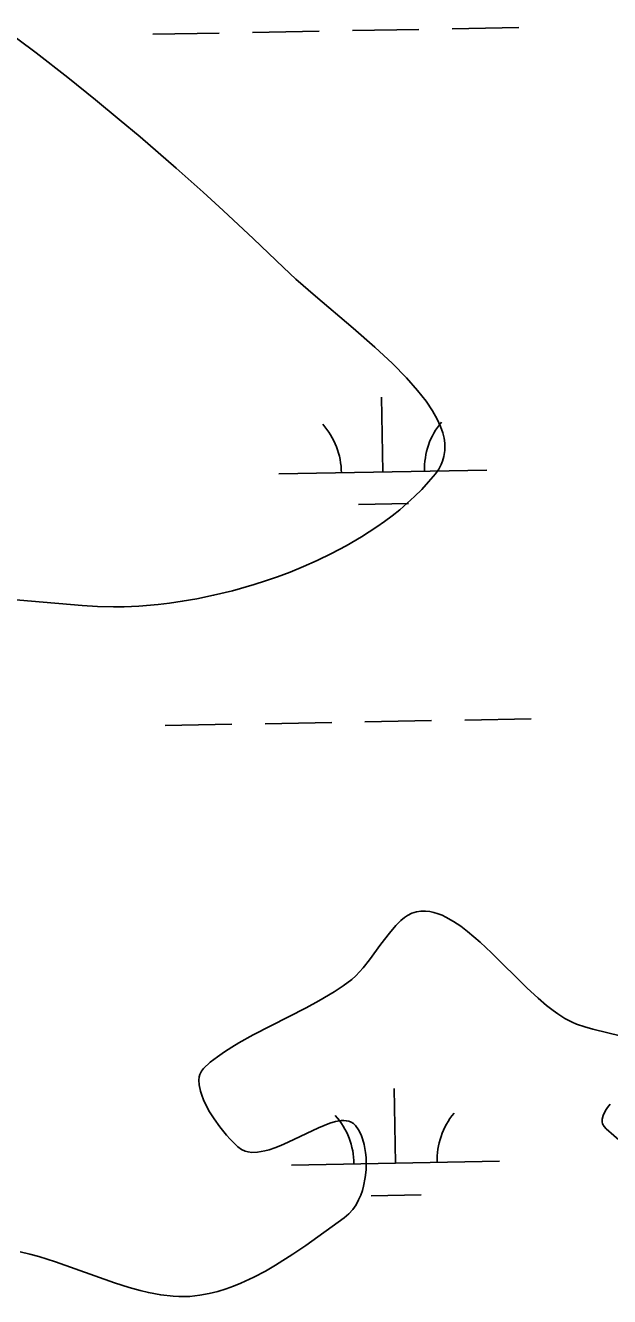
# Model space of a CAD drawing. Extents: x 3925854 to 3964121, y 224593 to 250589.
# Drawn here: x 3946086 to 3946367, y 231789 to 232401 of the extents above; entities that cross this region are included whole.
import ezdxf

# ---------------------------------------------------------------- set-up
doc = ezdxf.new("R2010")
doc.units = 0
doc.layers.add('V-SITE-VEGE', color=7, linetype='Continuous')
doc.layers.add('V-WETL-SWMP', color=7, linetype='Continuous')

msp = doc.modelspace()

# ---------------------------------------------------------------- linework, layer by layer
at = {"layer": 'V-SITE-VEGE'}
for points in [[(3946243.307, 232255.036), (3946225.102, 232270.505), (3946215.708, 232278.727), (3946209.702, 232284.32), (3946195.261, 232298.12), (3946180.792, 232311.62), (3946171.115, 232320.455), (3946158.168, 232332.033), (3946140.797, 232347.108), (3946130.802, 232355.544), (3946119.313, 232365.022), (3946106.077, 232375.647), (3946090.799, 232387.525), (3946073.11, 232400.755)], [(3946045.302, 232127.454), (3946112.891, 232121.57), (3946120.388, 232121.109), (3946128.029, 232120.966), (3946133.19, 232121.046), (3946140.139, 232121.359), (3946149.499, 232122.148), (3946154.881, 232122.782), (3946161.047, 232123.667), (3946168.103, 232124.884), (3946176.157, 232126.532), (3946185.316, 232128.752), (3946195.675, 232131.706), (3946201.133, 232133.459), (3946206.892, 232135.46), (3946212.952, 232137.741), (3946219.305, 232140.336), (3946225.94, 232143.285), (3946232.838, 232146.627), (3946239.959, 232150.412), (3946247.262, 232154.686), (3946254.674, 232159.507), (3946258.335, 232162.098), (3946261.989, 232164.838), (3946265.622, 232167.742), (3946269.216, 232170.814), (3946272.751, 232174.064), (3946276.204, 232177.499), (3946279.555, 232181.128), (3946282.768, 232184.958), (3946284.372, 232187.225), (3946285.619, 232189.547), (3946286.26, 232191.124), (3946286.884, 232193.262), (3946287.323, 232196.17), (3946287.38, 232197.86), (3946287.278, 232199.816), (3946286.954, 232202.079), (3946286.323, 232204.7), (3946285.279, 232207.738), (3946283.69, 232211.262), (3946281.392, 232215.346), (3946278.322, 232219.905), (3946274.222, 232225.156), (3946268.878, 232231.181), (3946262.1, 232238.068), (3946253.719, 232245.898), (3946243.307, 232255.036)], [(3946372.284, 231914.464), (3946358.429, 231917.786), (3946354.649, 231918.826), (3946350.567, 231920.243), (3946348.527, 231921.132), (3946345.095, 231922.965), (3946341.65, 231925.163), (3946339.35, 231926.805), (3946336.278, 231929.195), (3946332.176, 231932.679), (3946326.706, 231937.727), (3946309.75, 231954.504), (3946304.268, 231959.676), (3946298.275, 231964.816), (3946295.005, 231967.308), (3946291.538, 231969.637), (3946287.87, 231971.693), (3946285.99, 231972.56), (3946284.06, 231973.305), (3946282.078, 231973.903), (3946280.044, 231974.327), (3946277.959, 231974.548), (3946275.823, 231974.534), (3946273.634, 231974.241), (3946271.469, 231973.569), (3946269.354, 231972.467), (3946267.969, 231971.519), (3946266.153, 231970.02), (3946263.773, 231967.663), (3946260.66, 231964.021), (3946256.578, 231958.609), (3946251.169, 231951.176), (3946248.048, 231947.222), (3946246.367, 231945.295), (3946244.548, 231943.427), (3946242.58, 231941.692), (3946238.521, 231938.661), (3946234.108, 231935.732), (3946226.675, 231931.337), (3946220.671, 231928.089), (3946195.097, 231914.992), (3946188.327, 231911.222), (3946184.904, 231909.168), (3946181.431, 231906.936), (3946177.96, 231904.492), (3946174.564, 231901.818), (3946171.34, 231898.862), (3946170.28, 231897.515), (3946169.565, 231895.975), (3946169.27, 231894.85), (3946169.086, 231893.245)], [(3946169.086, 231893.245), (3946169.188, 231890.939), (3946169.804, 231887.908), (3946170.415, 231885.972), (3946171.306, 231883.703), (3946172.551, 231881.063), (3946174.218, 231878.026), (3946176.379, 231874.589), (3946179.084, 231870.801), (3946182.334, 231866.789), (3946184.077, 231864.841), (3946187.782, 231861.175), (3946189.494, 231859.932), (3946191.372, 231859.088), (3946192.711, 231858.734), (3946194.593, 231858.494), (3946197.258, 231858.556), (3946200.723, 231859.147), (3946202.929, 231859.745), (3946205.513, 231860.612), (3946208.536, 231861.8), (3946212.049, 231863.348), (3946226.62, 231870.332), (3946229.268, 231871.458), (3946231.978, 231872.468), (3946234.71, 231873.266), (3946237.409, 231873.737), (3946238.705, 231873.803), (3946239.967, 231873.725), (3946241.181, 231873.483), (3946242.338, 231873.047), (3946243.42, 231872.384), (3946244.409, 231871.454), (3946245.879, 231869.394), (3946247.123, 231866.907), (3946247.817, 231865.04), (3946248.571, 231862.338), (3946249.257, 231858.427), (3946249.482, 231856.069), (3946249.582, 231853.305), (3946249.488, 231850.085), (3946249.103, 231846.39), (3946248.278, 231842.231), (3946247.667, 231840.072), (3946246.883, 231837.84), (3946245.888, 231835.563), (3946244.647, 231833.271), (3946243.111, 231831.014), (3946241.226, 231828.868), (3946238.929, 231826.912), (3946220.464, 231813.686), (3946214.246, 231809.467), (3946205.894, 231804.181), (3946201.09, 231801.394), (3946195.564, 231798.461), (3946189.205, 231795.498), (3946185.793, 231794.109), (3946182.135, 231792.788), (3946178.216, 231791.58), (3946174.009, 231790.533), (3946169.493, 231789.71), (3946164.646, 231789.196), (3946159.433, 231789.089), (3946156.728, 231789.223), (3946150.77, 231789.9), (3946144.815, 231791.008), (3946140.846, 231791.953), (3946135.554, 231793.423), (3946128.49, 231795.684), (3946100.193, 231805.865), (3946092.083, 231808.396), (3946087.751, 231809.557), (3946083.125, 231810.614)], [(3946372.216, 231863.43), (3946364.967, 231869.74), (3946363.865, 231870.964), (3946363.218, 231872.277), (3946363.019, 231873.201), (3946363.021, 231874.481), (3946363.459, 231876.273), (3946364.584, 231878.577), (3946365.542, 231880.031), (3946366.851, 231881.729)]]:
    msp.add_lwpolyline(points, dxfattribs=at)
at = {"layer": 'V-WETL-SWMP'}
for p, q in [((3946146.889, 232396.51), (3946178.884, 232397.092)), ((3946194.882, 232397.383), (3946226.876, 232397.964)), ((3946242.874, 232398.255), (3946274.868, 232398.837)), ((3946290.866, 232399.128), (3946322.86, 232399.71)), ((3946257.581, 232185.884), (3946256.926, 232221.878)), ((3946207.589, 232184.975), (3946307.573, 232186.793)), ((3946245.863, 232170.237), (3946269.86, 232170.673)), ((3946248.922, 232065.635), (3946280.916, 232066.217)), ((3946296.914, 232066.508), (3946328.908, 232067.09)), ((3946152.938, 232063.89), (3946184.932, 232064.472)), ((3946200.93, 232064.763), (3946232.924, 232065.344)), ((3946263.629, 231853.263), (3946262.975, 231889.258)), ((3946213.637, 231852.354), (3946313.621, 231854.172)), ((3946251.912, 231837.617), (3946275.908, 231838.053))]:
    msp.add_line(p, q, dxfattribs=at)
for centre, start, end in [((3946202.339, 232185.354), 0.269879, 41.813537), ((3946312.806, 232187.363), 140.269876, 181.813534), ((3946318.854, 231854.743), 140.269876, 181.813534), ((3946208.387, 231852.734), 0.269879, 41.813537)]:
    msp.add_arc(centre, 35.246, start, end, dxfattribs=at)

doc.saveas('drawing.dxf')
